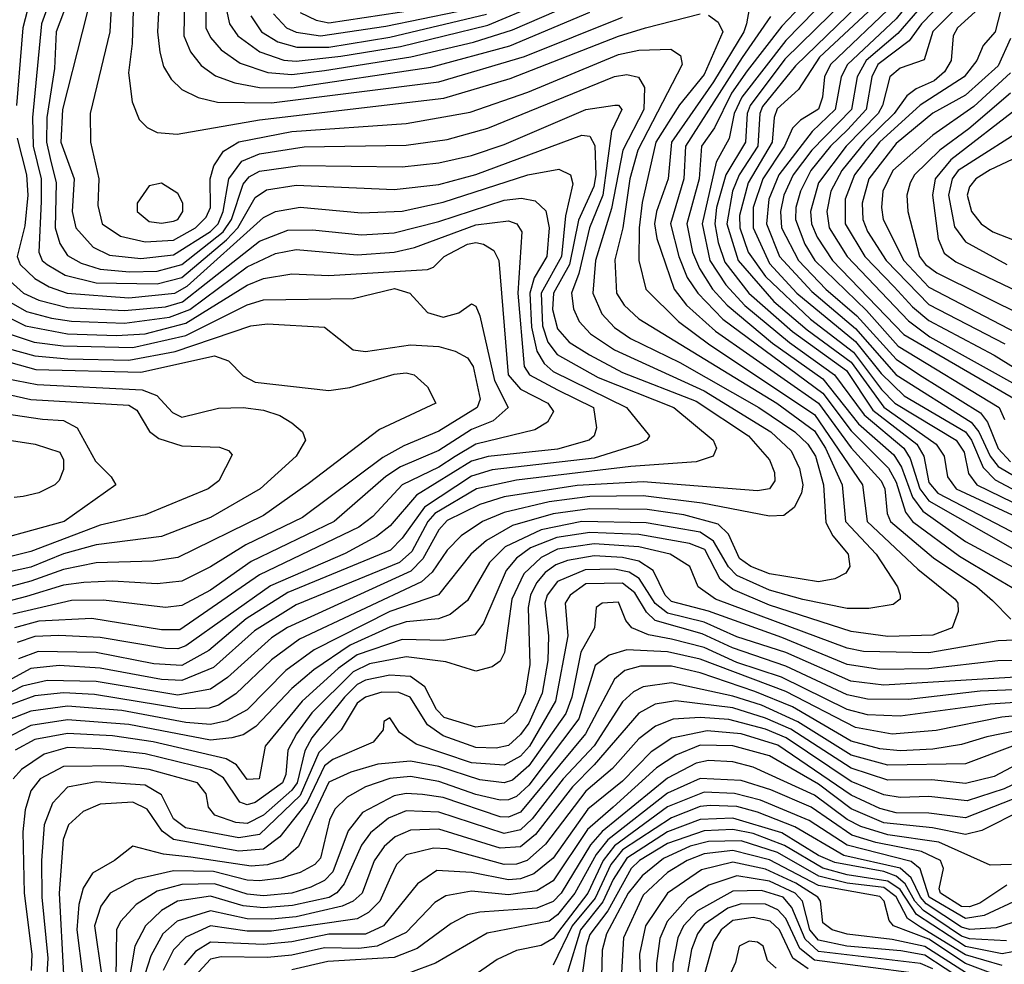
# Model space of a CAD drawing. Extents: x 501367 to 657802, y 482273 to 547541.
# Tile 391 of 656: x 621508 to 623920, y 490890 to 493205. Entities that reach past the tile are written whole.
import ezdxf

# ---------------------------------------------------------------- set-up
doc = ezdxf.new("R2010")
doc.units = 0

msp = doc.modelspace()

# ---------------------------------------------------------------- linework, layer by layer
at = {"layer": '0CON20XD'}
for points in [[(621427.8, 493975), (621549, 494011), (621785, 494110), (621819.1, 494109.1), (621840, 494095), (621848.1, 494065), (621848.1, 494015), (621835.5, 493975), (621795.4, 493895), (621715, 493766.2), (621629.6, 493625), (621577.8, 493362.2), (621533.9, 493255), (621515.6, 493185), (621500.5, 492995)], [(623952.2, 493535), (623889.5, 493480.5), (623778.8, 493361.2), (623655, 493207.1), (623536.1, 493095), (623520.4, 493065), (623505.9, 492985), (623449.3, 492930.7), (623367.5, 492825), (623343, 492765), (623337.3, 492705), (623369.5, 492625), (623448.5, 492538.5), (623555, 492448.6), (623655, 492335), (623838.5, 492218.5), (623857.3, 492195), (623885.1, 492135), (623905, 492110.2), (624015.5, 492045.5)], [(623996, 493535), (623900.1, 493449.9), (623659.1, 493170.9), (623581.2, 493105), (623559.5, 493065), (623545.5, 492985), (623448.1, 492885), (623402.7, 492825), (623379.8, 492775), (623371.8, 492735), (623374.4, 492695), (623415.5, 492615), (623483, 492545), (623558.9, 492478.9), (623655, 492372.7), (623711.9, 492335), (623861.3, 492241.3), (623878.5, 492218.5), (623905, 492153.8), (623935, 492121.7)], [(623935, 493446.5), (623878.6, 493385), (623799.8, 493280.2), (623717.4, 493195), (623686.8, 493153.2), (623610.1, 493095), (623595.3, 493065), (623581.8, 492985), (623536, 492935), (623494.5, 492895), (623446.2, 492835), (623420.5, 492785), (623409.2, 492745), (623408.1, 492715), (623430.9, 492655), (623455.7, 492615), (623582.2, 492492.2), (623660.2, 492405), (623907.4, 492255), (623920.8, 492225)], [(623996.3, 493465), (623915.2, 493384.8), (623829.3, 493260.7), (623745, 493176.2), (623723.7, 493106.3), (623665, 493086.1), (623639.5, 493065), (623621.4, 492995), (623610.7, 492975), (623532.6, 492895), (623465.1, 492805), (623445.5, 492735), (623447.3, 492705), (623461.8, 492671.8), (623499.3, 492615), (623673.6, 492433.6), (623946.3, 492275)], [(623947.6, 493375), (623909.9, 493325), (623857.6, 493232.4), (623804.9, 493185), (623794.9, 493165), (623789.5, 493105), (623773.1, 493076.9), (623747.9, 493055), (623704.2, 493035.8), (623681.3, 493018.7), (623649.8, 492975), (623578.1, 492905), (623521.7, 492835), (623495.1, 492784.9), (623484.9, 492735), (623491.1, 492695), (623534.9, 492625), (623685, 492466.9), (623737.8, 492427.8), (623969.1, 492299.1)], [(621709, 493365), (621612.7, 492985), (621609, 492905), (621641.2, 492815), (621636.7, 492735), (621645.2, 492695), (621687.6, 492647.6), (621727.8, 492627.8), (621805, 492619.5), (621885, 492628.8), (621975, 492686.3), (621994.2, 492705), (622006.1, 492735), (622020.5, 492815), (622052.1, 492857.9), (622095, 492876.5), (622205, 492893.6), (622455, 492897.8), (622555, 492911.4), (622655, 492938.8), (622965, 493065.7), (622995, 493070.5), (623023.9, 493063.9), (623038.8, 493038.8), (623036.9, 492985), (622985.3, 492885), (622957.5, 492742.5), (622918.1, 492615), (622911.7, 492535), (622934.3, 492484.3), (622965, 492450.3), (623004.1, 492424.1), (623124.9, 492364.9), (623318.9, 492255), (623407.1, 492195), (623438.9, 492165), (623457.1, 492135), (623476.9, 492065), (623482.6, 491972.6), (623500.1, 491940.1), (623537.6, 491895), (623541.4, 491865), (623531.6, 491848.4), (623505, 491834.8), (623465, 491827.6), (623345, 491846.8), (623299.1, 491865), (623271.6, 491885), (623244.2, 491944.2), (623218.9, 491968.9), (623135, 491991.9), (623045, 492004.6), (622905, 492006.6), (622815, 491994.2), (622714.8, 491965.2), (622651.1, 491928.9), (622613.5, 491895), (622534, 491796), (622415, 491754.5), (622229.5, 491660.5), (622159.6, 491610.4), (622065, 491514.2), (622015, 491487.2), (621975, 491478.1), (621915, 491482.8), (621758, 491512), (621625, 491522.6), (621535, 491510.8), (621475, 491487.3)], [(621912.9, 493355), (621909.8, 493165), (621926.3, 493126.3), (621952.7, 493092.7), (621987.6, 493067.6), (622035, 493050.3), (622095, 493038.8), (622175, 493037.8), (622515, 493088.4), (622709, 493141), (622905, 493223.5)], [(621961.9, 493365), (621963.7, 493185), (621975, 493161), (622001.1, 493131.1), (622048.1, 493098.1), (622115.6, 493075.6), (622175, 493070.2), (622255, 493080.2), (622466.5, 493113.5), (622620, 493150), (622715, 493180.1), (622895, 493258.5)], [(621612.1, 493335), (621561.2, 493195), (621539.5, 492965), (621541.3, 492895), (621560.8, 492815), (621560.9, 492759.1), (621554.9, 492635), (621563.4, 492615), (621575.2, 492605), (621619.2, 492579.2), (621695, 492560.4), (621845, 492557.4), (621905, 492573.2), (622014.7, 492665.3), (622042.6, 492695), (622085, 492768.9), (622112.3, 492787.7), (622185, 492799.7), (622425, 492789.1), (622535, 492801.3), (622625, 492825.4), (622885, 492921.9), (622905, 492919.1), (622916.7, 492896.7), (622919.6, 492825), (622914.1, 492795.9), (622876.6, 492713.4), (622855, 492605), (622815.5, 492535), (622813.3, 492495), (622825, 492447.7), (622854.1, 492415), (622903.4, 492383.4), (622985, 492340.8), (623165, 492269.9), (623292.9, 492185), (623345, 492126.2), (623357, 492095), (623357.8, 492075), (623344.4, 492055.6), (623315, 492050.3), (623035, 492072.8), (622873.5, 492063.5), (622694.5, 492035.5), (622635, 492016.8), (622555, 491977.6), (622535, 491955.2), (622495.8, 491884.2), (622466.5, 491853.5), (622164, 491716), (622125, 491690.1), (622016.8, 491593.2), (621975, 491564.2), (621895, 491550.2), (621695, 491583.6), (621575, 491585.9), (621515, 491571.7), (621424.2, 491525)], [(621653.5, 493325), (621597.2, 493175), (621593.1, 493085), (621574.4, 492965), (621573.9, 492905), (621582.6, 492865), (621597.1, 492805), (621594.9, 492694.9), (621606.6, 492656.6), (621625, 492627.3), (621658.7, 492608.7), (621705, 492593.7), (621776.9, 492586.9), (621845, 492588.6), (621905, 492605.2), (622006, 492685), (622026.5, 492715), (622055, 492801.7), (622070.2, 492819.8), (622095, 492834), (622195, 492847.4), (622445, 492844.1), (622535, 492853.8), (622615, 492872.3), (622695, 492899.3), (622895.1, 492984.9), (622965.8, 492995.8), (622975.2, 492995.2), (622982.7, 492985), (622958, 492932), (622936.6, 492775), (622903.4, 492695), (622877.4, 492582.6), (622859.8, 492535), (622865, 492496.7), (622878.7, 492465), (622906, 492435), (622965, 492396), (623185, 492295.6), (623347.7, 492195), (623398.2, 492148.2), (623417.9, 492105), (623426.2, 492065), (623423.2, 492045), (623405, 492010), (623379.9, 491990.1), (623345, 491988.3), (623180.1, 492020.1), (623035, 492038.2), (622905, 492036.9), (622805, 492023.3), (622695, 491997.2), (622641.4, 491975), (622589.4, 491940.6), (622555, 491905.2), (622518.6, 491851.4), (622492.4, 491827.6), (622193.1, 491686.9), (622125, 491636.2), (622037.1, 491552.9), (621994.7, 491525), (621972, 491518), (621905, 491516.4), (621691.4, 491551.4), (621615, 491555.2), (621545, 491548.3), (621465, 491518.4)], [(622008.7, 493255), (622021.7, 493195), (622042, 493165), (622096, 493126), (622155, 493105.9), (622185, 493103.1), (622295, 493115.2), (622441.2, 493138.8), (622655, 493191.5), (622905, 493296.6)], [(621733.5, 493265), (621729.1, 493175), (621680.4, 492975), (621681, 492905), (621702.2, 492815), (621699.3, 492749.3), (621710.2, 492705), (621754.7, 492674.7), (621815, 492660.8), (621885, 492664.9), (621938.9, 492695), (621965, 492720.9), (621975.3, 492745), (621974.4, 492815), (621983.3, 492846.6), (622007.1, 492882.9), (622044.7, 492905.3), (622175, 492931.2), (622455, 492950.4), (622611.7, 492978.3), (622752.5, 493027.5), (622975, 493120), (623025, 493130.3), (623103, 493133), (623127, 493117), (623130.5, 493095), (623021.9, 492885), (623002.9, 492815), (622985.1, 492694.9), (622966.1, 492616.1), (622969.7, 492535), (622988.7, 492505), (623025, 492471.7), (623362.9, 492265), (623455, 492197.1), (623482.3, 492155), (623522.4, 492065), (623530.9, 491975), (623606.1, 491895), (623658.2, 491815), (623664.5, 491794.5), (623664.5, 491785), (623647.9, 491772.1), (623588.2, 491761.8), (623535, 491762.5), (623426.2, 491783.8), (623345, 491807.2), (623265, 491842.7), (623244, 491864), (623207.3, 491927.3), (623175, 491948.8), (623042.2, 491972.2), (622885.1, 491975.1), (622785.1, 491954.9), (622696.8, 491913.1), (622659.1, 491875), (622605, 491781.7), (622562.5, 491747.4), (622533.5, 491736.5), (622455, 491729.7), (622415, 491716.2), (622317.5, 491672.5), (622228.4, 491611.5), (622174.2, 491565.8), (622086.6, 491473.4), (622055, 491452.6), (622027.8, 491445), (621975, 491439.6), (621775, 491478.1), (621625, 491489.4), (621535, 491475.3), (621468.8, 491441.2)], [(621787, 493255), (621783.7, 493146.3), (621774.4, 493074.4), (621783.3, 493003.3), (621800.3, 492960.3), (621820.5, 492940.5), (621845, 492928.5), (621894, 492924), (622095, 492959.4), (622547.3, 493012.7), (622709.6, 493060.4), (622975, 493164.7), (623041.2, 493185), (623175, 493219.4)], [(621850, 493255), (621845.5, 493175.5), (621851.3, 493125), (621860.3, 493090.3), (621878.8, 493058.8), (621905, 493034.2), (621945, 493014.4), (621992.9, 493002.9), (622125, 493000.8), (622535, 493053), (622744.7, 493115), (622985, 493210.7)], [(623298.9, 493255), (623288, 493195), (623281.8, 493175), (623207.5, 493052.5), (623104.3, 492905), (623096.6, 492815), (623067.6, 492735), (623063.4, 492705), (623068.5, 492668.5), (623110.8, 492545), (623141.6, 492505), (623212.1, 492442.1), (623465, 492265.1), (623545, 492155.5), (623618.3, 492075), (623627.3, 492055), (623632.8, 491995), (623641.2, 491975), (623746.3, 491886.3), (623852.8, 491815), (623891.4, 491781.4), (623936.3, 491736.3)], [(623437, 493255), (623375, 493189.2), (623290.4, 493079.6), (623251.7, 493025), (623209.8, 492940.2), (623178.4, 492895), (623172.4, 492815), (623141.9, 492705), (623156.2, 492635), (623172.9, 492595), (623205, 492544.9), (623240.8, 492505), (623352.2, 492412.2), (623475.2, 492325.2), (623563, 492215), (623649, 492139), (623668.1, 492108.1), (623695, 492034.9), (623720.3, 492000.3), (623825, 491926.4), (623995, 491834.9)], [(623492.9, 493265), (623385, 493154.2), (623277, 493015), (623258.5, 492975), (623246, 492914), (623214.3, 492855.7), (623180, 492705), (623198.4, 492615), (623237.5, 492555), (623284.6, 492504.6), (623394, 492414), (623504.3, 492335), (623576.4, 492236.4), (623673.7, 492155), (623689.6, 492129.6), (623712.9, 492055), (623735, 492025.8), (623945.7, 491905.7)], [(623531.4, 493255), (623382.1, 493107.9), (623297.4, 492995), (623290.1, 492975), (623285.8, 492905), (623237.8, 492825), (623214.8, 492745), (623210.6, 492705), (623218.8, 492658.8), (623235, 492611.1), (623294.5, 492534.5), (623401.2, 492441.2), (623533.6, 492345), (623598.2, 492248.1), (623705.8, 492165), (623722.7, 492135), (623735, 492070.9), (623757.3, 492045), (624195, 491817)], [(623586.5, 493265), (623408.4, 493091.6), (623327.5, 492992.5), (623320.9, 492975), (623315.8, 492895), (623270.1, 492825), (623253.8, 492785), (623240.2, 492705), (623267.7, 492615), (623355, 492514.5), (623437.1, 492445), (623545, 492366), (623625, 492255.1), (623752.9, 492165), (623772.4, 492135), (623780.6, 492085), (623802, 492055), (623985, 491970.4)], [(623635, 493270.1), (623467.2, 493112.8), (623415.9, 493034.1), (623363.9, 492986.1), (623356, 492965), (623351, 492905), (623292.1, 492805), (623271.4, 492725), (623272.1, 492695), (623292.7, 492635), (623335, 492575.3), (623445, 492471.5), (623550.5, 492390.5), (623619, 492299), (623651.9, 492265), (623802.3, 492175), (623821.4, 492145), (623832.6, 492092.6), (623852.9, 492065), (624175, 491908.1)], [(623920, 493265), (623897.5, 493175), (623868.2, 493141.8), (623852.6, 493105), (623822, 493065), (623714.2, 492995.8), (623613.8, 492905), (623553.1, 492825), (623529.7, 492765), (623530, 492705), (623578.2, 492625), (623650.3, 492550.3), (623695, 492501.1), (623735, 492468), (623895, 492383), (624004.8, 492314.8)], [(622195, 493222.9), (622233.9, 493203.9), (622265, 493197), (622525, 493236.6)], [(623652, 493245), (623494.3, 493095), (623479.3, 493065), (623474.4, 493015), (623465, 492985.8), (623421, 492959), (623401, 492939), (623381.4, 492895), (623328.8, 492815), (623305.1, 492745), (623304.6, 492695), (623345, 492607.5), (623412.1, 492535), (623555, 492416.2), (623618.3, 492338.3)], [(623195, 493215.7), (623219.2, 493199.2), (623230.1, 493175), (623185, 493070.9), (623123.9, 492996.1), (623066, 492905), (623032.7, 492757.3), (623025.5, 492695), (623024.5, 492615), (623041.7, 492545), (623121.6, 492465), (623198.2, 492408.2), (623455, 492237.1), (623572.2, 492065), (623584, 491975), (623708.3, 491858.3), (623799.2, 491785), (623805.8, 491775), (623806.6, 491755), (623792.5, 491715), (623745, 491696.8), (623635, 491693.8), (623545, 491705.7), (623345, 491770.3), (623255, 491808.6), (623223.7, 491833.7), (623186.5, 491906.5), (623148.5, 491921.5), (623025, 491943.6), (622905, 491948.3), (622823.9, 491936.1), (622759.3, 491910.7), (622724.6, 491885.4), (622699.7, 491855), (622644.2, 491725.9), (622622.6, 491697.4), (622546.6, 491683.4), (622445, 491686), (622335, 491648.5), (622287.7, 491615), (622199.6, 491535), (622109.1, 491425), (622094.3, 491345), (622065, 491343.4), (622038.8, 491378.8), (622013.6, 491393.6), (621835, 491435.6), (621735, 491450.3), (621625, 491456.1), (621545, 491440.8), (621496.6, 491415)], [(622074.3, 493214.3), (622100.7, 493175), (622140.7, 493150.7), (622187.2, 493137.3), (622265, 493137.3), (622415, 493162.1), (622651.2, 493218.8)], [(622129.3, 493219.3), (622161.9, 493185), (622185, 493174.3), (622245.1, 493165.1), (622405, 493189), (622579.7, 493225)], [(623347.4, 493212.6), (623278.1, 493111.9), (623139.1, 492895), (623134.7, 492815), (623102, 492705), (623122.3, 492625), (623143.3, 492573.3), (623169, 492535), (623230.8, 492470.8), (623475, 492289.4), (623545, 492197.2), (623636.3, 492106.3), (623655, 492071.9), (623678.2, 491998.2), (623695.3, 491975.3), (623810.3, 491890.3), (623897.9, 491837.9), (623967.1, 491797.1)], [(623935, 493159.2), (623905, 493091.6), (623825, 493020), (623745, 492975.6), (623655, 492901.6), (623587.9, 492815), (623571.6, 492755), (623573, 492715), (623585, 492685.6), (623630.7, 492615), (623735, 492507.1), (623921, 492411)], [(623935.1, 493075), (623845, 492991.8), (623745, 492922.3), (623646.8, 492835), (623622.7, 492785), (623618.8, 492745), (623623, 492715), (623674.1, 492615), (623735, 492549.4), (624007.7, 492407.7)], [(623935.2, 493024.8), (623832.7, 492937.3), (623762.1, 492885), (623700.3, 492825), (623689, 492805), (623681.2, 492775), (623683.5, 492735), (623712.3, 492625), (623727, 492605), (623754.8, 492584.8), (623975.2, 492475.2)], [(623958, 492992), (623788.9, 492861.1), (623750.4, 492815), (623743.9, 492775), (623757.7, 492667.7), (623772.5, 492632.5), (623801.2, 492611.2), (624105, 492466.5)], [(623994.3, 492955), (623807, 492835), (623791.9, 492815), (623783.5, 492775), (623797.6, 492697.6), (623825, 492660.8), (623926.5, 492605)], [(621501.8, 492915), (621524.5, 492824.5), (621527.9, 492775), (621520.5, 492699.5), (621501.7, 492625), (621509.3, 492605), (621545, 492570.7), (621580.2, 492550.2), (621624.6, 492535), (621775, 492523.4), (621888.1, 492535), (621918.3, 492551.7), (622105, 492720), (622135, 492734.9), (622195, 492745.7), (622345, 492731.9), (622445, 492735.7), (622545, 492757.8), (622752.7, 492825), (622828.7, 492838.7), (622857.5, 492825), (622862.6, 492802.6), (622845.4, 492724.6), (622834.8, 492625), (622785.2, 492535), (622789, 492455), (622801.4, 492415), (622824.9, 492384.9), (622925, 492328.4), (623110, 492255), (623206.6, 492175), (623214.6, 492155), (623206.7, 492135), (623165, 492121.2), (623005, 492110.3), (622725, 492076.4), (622626.8, 492055), (622524.7, 491995), (622507.5, 491975), (622468.5, 491901.5), (622438.1, 491875), (622185, 491770.8), (622082.8, 491707.2), (621982.4, 491617.6), (621905, 491585.4), (621855, 491588.3), (621705, 491616), (621605, 491622.4), (621535, 491615.1), (621425, 491555.6)], [(624047.2, 492912.8), (623885, 492837.3), (623850, 492815), (623835, 492795.4), (623829.2, 492775), (623839.7, 492735), (623863.6, 492705), (623892.2, 492685), (624015, 492636.5)], [(621855, 492706.3), (621885, 492711), (621895, 492715.3), (621907.9, 492735), (621907.2, 492755), (621895, 492778.9), (621855, 492804.3), (621825, 492798), (621795.5, 492755), (621795.4, 492735), (621825, 492710.5), (621855, 492706.3)], [(621965, 492559.4), (622095, 492662.6), (622165, 492689), (622225, 492690), (622345, 492678), (622425, 492682.3), (622535, 492710.2), (622695, 492762.4), (622737.5, 492767.5), (622771, 492761), (622796.8, 492736.8), (622805.1, 492695), (622799.1, 492625), (622768, 492572), (622757.9, 492535), (622761.7, 492451.7), (622775, 492392.4), (622792.8, 492362.8), (622815, 492342.7), (622994.8, 492255), (623050.5, 492185), (623044.4, 492175), (623024.8, 492165.2), (622915, 492130.6), (622665, 492101.8), (622615, 492086.7), (622499.2, 492010.8), (622445, 491934.2), (622415.9, 491905), (622165, 491801.7), (622062.9, 491737.1), (621971, 491659), (621905, 491622.3), (621836.2, 491626.2), (621695, 491654.3), (621553.4, 491656.6), (621505, 491638.9)], [(621463, 492525), (621525, 492490), (621586.2, 492473.8), (621635, 492466.1), (621765, 492461.5), (621875, 492475.9), (621924.6, 492495), (622065, 492599.7), (622135, 492632.2), (622185, 492641.6), (622335, 492628.5), (622425, 492635.1), (622475, 492646.5), (622625, 492702.3), (622705, 492712.1), (622725.4, 492705), (622738, 492685), (622728.1, 492535), (622743.4, 492355), (622756.7, 492335), (622825, 492297.6), (622913.5, 492255), (622921, 492205), (622915.3, 492185), (622902.7, 492175), (622825, 492152.6), (622655.8, 492134.2), (622615, 492123.2), (622480.1, 492039.9), (622415.5, 491964.5), (622381.7, 491938.3), (622305, 491896.8), (622122.1, 491817.9), (621915, 491670.3), (621895, 491663.2), (621865, 491664), (621705, 491691.4), (621603.6, 491696.4), (621545, 491693.8), (621501.5, 491678.5)], [(621450.7, 492490.7), (621522, 492455), (621625, 492435.4), (621745, 492430.8), (621815.1, 492435.1), (621915, 492461), (622065, 492554.7), (622105, 492570.4), (622175, 492582.3), (622265, 492578.1), (622507, 492593), (622521.5, 492598.5), (622547.6, 492625), (622605, 492654.7), (622625, 492659.3), (622644.5, 492654.5), (622669.2, 492639.2), (622682, 492615), (622704.7, 492335), (622735, 492299.6), (622801.4, 492265), (622815.3, 492245), (622800.9, 492219.1), (622770.2, 492199.8), (622625, 492164.9), (622575, 492134.7), (622535, 492108.6), (622444.8, 492065), (622372.7, 491987.3), (622338.4, 491961.6), (622095, 491844.5), (621899.9, 491710.1), (621855, 491709.5), (621685, 491737.6), (621555, 491731.1), (621495, 491714.5)], [(621484.6, 492564.6), (621517, 492535), (621555, 492517.3), (621625, 492500), (621765, 492492.3), (621865, 492501.4), (621906.5, 492513.5), (621965, 492559.4)], [(621486.8, 492433.2), (621543.1, 492415), (621614.6, 492405.4), (621785, 492401.5), (621915, 492431.1), (622065, 492506.1), (622105, 492518.1), (622325, 492521.9), (622426.2, 492546.2), (622463.4, 492535), (622507.2, 492487.2), (622545, 492476.1), (622583.4, 492486.6), (622615, 492508.9), (622625, 492503.1), (622635, 492479.4), (622671.2, 492321.2), (622704.8, 492255), (622667.7, 492222.3), (622615, 492200.5), (622535, 492149.5), (622440.8, 492109.2), (622405, 492085.4), (622278.4, 491975), (622075, 491877.7), (621975, 491807.3), (621905, 491769.7), (621865, 491764.8), (621712.9, 491782.9), (621635, 491781.8), (621491.4, 491748.6)], [(621479.4, 492399.4), (621545, 492381.6), (621626.2, 492373.8), (621775, 492370.9), (621888.5, 492391.5), (622074.4, 492455), (622115, 492460), (622255, 492451.7), (622325, 492395.6), (622355, 492391.9), (622465, 492408.6), (622535, 492404), (622575, 492392.3), (622605, 492376.5), (622619, 492355), (622635.8, 492275), (622629, 492255), (622535, 492197), (622449, 492161), (622397.7, 492132.3), (622200.8, 491985), (622061.7, 491918.3), (621975, 491864.3), (621905, 491829.5), (621845, 491822.6), (621735, 491829.2), (621665, 491826.1), (621615, 491819.5), (621525, 491791.6), (621455, 491773.7)], [(621445, 492376.4), (621547.7, 492347.7), (621805, 492340.9), (621985, 492381.5), (622019.2, 492369.2), (622055, 492331.9), (622085, 492316.8), (622265, 492296.7), (622316.3, 492303.7), (622425, 492336.2), (622455, 492339.7), (622474.2, 492335), (622506.7, 492305), (622527.5, 492265), (622389.6, 492200.4), (622215, 492068), (622105, 491989.8), (621895, 491887), (621835, 491878), (621695, 491873.8), (621615, 491857.6), (621535, 491828.8), (621398, 491792)], [(623618.3, 492338.3), (623675, 492283.1), (623825, 492195.1), (623839.4, 492175), (623867.9, 492107.8), (623897.3, 492077.3), (623975.6, 492035.6)], [(621475, 492325.9), (621551, 492311), (621807.7, 492297.7), (621843.8, 492283.8), (621882.2, 492242.2), (621905, 492230.7), (621995, 492252.7), (622055, 492254.8), (622105, 492248.3), (622145.2, 492235.2), (622175, 492216.9), (622200.5, 492195), (622207.7, 492175), (622185.3, 492135), (622097.4, 492055), (621975, 491984.8), (621855, 491938.8), (621695, 491918), (621615, 491895.7), (621535, 491863.3), (621437.5, 491842.5)], [(621445, 492294.5), (621535, 492274.5), (621775, 492260.5), (621795, 492247.8), (621826, 492196), (621848.4, 492178.4), (621905, 492160.5), (621997.3, 492157.3), (622019.4, 492149.4), (622028.6, 492138.6), (621995.4, 492075), (621970, 492055), (621815, 491992), (621705, 491966.4), (621535, 491902.1), (621384.2, 491864.2)], [(621469.7, 492239.7), (621563.8, 492226.2), (621615, 492222.5), (621648.8, 492205), (621693.3, 492123.4), (621732.2, 492085), (621743.3, 492065), (621616.6, 491975), (621385, 491911.4)], [(621455, 492178.4), (621546.2, 492165), (621606.2, 492145), (621615, 492126.7), (621615, 492102.5), (621605, 492076), (621594.3, 492065), (621555, 492045.4), (621516.7, 492036.7), (621494.4, 492034.4)], [(624005, 491687), (623905, 491682.6), (623735, 491653.9), (623575, 491656.8), (623535, 491664.9), (623212.2, 491785), (623170, 491815), (623149.6, 491865), (623101.8, 491895), (623025, 491912.9), (622915, 491920.3), (622825, 491907.2), (622785, 491887.5), (622743.3, 491846.7), (622713.8, 491785), (622695.9, 491654.1), (622685, 491633.3), (622665, 491619.5), (622625, 491608.5), (622551.7, 491631.7), (622455, 491643.4), (622365, 491626.9), (622325, 491607.2), (622223.8, 491506.2), (622186, 491455), (622164.6, 491415), (622159.9, 491355), (622151.6, 491335), (622085, 491287), (622065, 491281.2), (622047.6, 491287.6), (622007.3, 491347.3), (621975, 491366.9), (621815, 491406), (621705, 491418.7), (621625, 491421.6), (621568.2, 491405), (621512, 491368), (621491.8, 491345)], [(624005, 491635.9), (623903.9, 491633.9), (623735, 491614.5), (623615, 491612.8), (623535, 491624.7), (623375, 491691.5), (623195, 491755.7), (623105, 491779), (623089, 491795), (623059.5, 491855), (623025, 491877.8), (622985, 491887), (622915, 491891.3), (622850.3, 491879.7), (622821, 491869), (622795, 491850.1), (622773.6, 491825), (622759.1, 491795), (622753.9, 491765), (622757.6, 491625), (622746, 491555), (622725, 491508.1), (622695, 491481.4), (622625, 491471.4), (622547.5, 491495), (622528.8, 491515), (622500.3, 491570.3), (622465, 491595.9), (622415, 491599.1), (622355, 491586.7), (622335, 491575.7), (622303.4, 491545), (622223.4, 491445), (622206.3, 491413.7), (622187.3, 491335), (622175, 491317.4), (622105, 491255.7), (622065, 491235.3), (622037.4, 491237.4), (621986, 491256), (621970.7, 491275), (621965, 491308.1), (621943.3, 491335), (621825, 491367.5), (621756.3, 491376.3), (621615, 491374.6), (621558.4, 491345), (621535.5, 491315), (621521.1, 491268.9), (621515.4, 491215), (621519.2, 491065), (621537.5, 490915), (621536, 490875)], [(624015, 491598.3), (623625, 491574.7), (623544, 491584), (623385, 491654.2), (623265, 491692.7), (623185, 491728.7), (623095, 491750.8), (623064.5, 491774.5), (623025.8, 491835.8), (623001, 491851), (622965, 491858.9), (622892.8, 491857.2), (622825, 491828), (622800.2, 491795), (622794.5, 491775), (622803.3, 491695), (622801.6, 491635), (622787.8, 491555), (622755, 491481.5), (622735, 491453.6), (622705, 491426.6), (622675, 491419.6), (622625, 491421.4), (622545, 491450.1), (622506.7, 491476.7), (622464.4, 491545), (622436.7, 491556.7), (622395, 491557.5), (622355, 491545.3), (622335, 491530.1), (622295.5, 491464.5), (622240.9, 491409.1), (622195, 491304.1), (622095, 491208.6), (622045, 491199.9), (621914.1, 491225), (621885, 491247), (621855, 491305.2), (621815, 491329.5), (621695, 491337.5), (621625, 491324), (621588.3, 491285), (621567.7, 491232.3), (621561.5, 491145), (621562, 491055), (621577.2, 490905), (621574.3, 490865)], [(624005, 491565.1), (623860.8, 491559.2), (623685, 491538.9), (623585, 491539.8), (623535, 491550.4), (623385, 491621.1), (623254, 491666), (623180.1, 491700.1), (623065, 491732.9), (623043.3, 491753.3), (623015, 491800.9), (622985, 491824.5), (622895, 491822.6), (622856.2, 491795), (622844.5, 491775), (622850.7, 491695), (622820.9, 491535), (622756.5, 491425), (622735, 491400), (622695, 491378.5), (622615, 491384.3), (622479.5, 491429.5), (622438.7, 491458.7), (622415, 491494), (622400, 491485), (622398, 491465), (622373.5, 491435), (622275, 491392.3), (622255, 491376.4), (622212.5, 491287.5), (622145, 491202.4), (622105, 491172.7), (622045, 491167.5), (621885, 491196.5), (621856.6, 491216.6), (621820.5, 491270.5), (621785, 491288), (621705, 491282.9), (621663.4, 491265), (621627.7, 491232.3), (621614.2, 491195.8), (621604.5, 491065), (621615.6, 490865)], [(624032.8, 491537.2), (623885, 491527.7), (623665, 491498), (623585, 491501.6), (623535, 491514.4), (623374.3, 491594.3), (623265, 491629.8), (623185, 491666.7), (623105, 491686.9), (623048, 491698), (623007.9, 491715), (622992.5, 491732.5), (622975, 491777.6), (622934.8, 491775.2), (622920, 491765), (622915.8, 491715), (622882.4, 491655), (622860.7, 491545), (622845.9, 491505), (622755, 491376.5), (622715, 491341.6), (622694.9, 491334.9), (622635, 491342.6), (622535, 491375.1), (622465, 491388.2), (622385, 491380.9), (622318.8, 491361.2), (622265, 491336.4), (622191.3, 491178.7), (622153.4, 491146.6), (622115, 491134.1), (622075, 491131.1), (621927.1, 491152.9), (621860, 491160), (621785, 491180), (621740, 491145), (621686.2, 491113.8), (621663.5, 491076.5), (621653.1, 491036.9), (621648.3, 490975), (621662, 490865)], [(624133.1, 491516.9), (623914.1, 491495.9), (623752.9, 491462.9), (623645, 491454.5), (623555, 491470.5), (623385, 491558.9), (623175, 491638.1), (623095, 491655.6), (622995, 491660.8), (622952.2, 491647.8), (622917.9, 491622.1), (622877.9, 491492.2), (622755, 491329.6), (622725, 491301.6), (622705, 491293), (622685, 491292.8), (622625, 491306.6), (622535, 491338.6), (622465, 491350.1), (622415, 491345.9), (622354.7, 491325.3), (622310.4, 491299.6), (622279.8, 491270.2), (622266.5, 491243.5), (622245, 491150.6), (622230.6, 491135), (622194.8, 491115.2), (622148.5, 491101.5), (622095, 491094.7), (622065, 491096.7), (621982.6, 491117.4), (621885, 491119.1), (621791.7, 491098.3), (621729.5, 491065), (621707.1, 491033), (621691.6, 490985), (621708, 490865)], [(623985, 491470.1), (623877.5, 491447.5), (623815, 491428.7), (623745, 491417.5), (623665, 491413.2), (623615, 491417.9), (623545, 491437.3), (623400.9, 491520.9), (623308.9, 491558.9), (623175, 491604.2), (623105, 491620.7), (623028.9, 491621.1), (622990.1, 491609.9), (622965, 491588.7), (622894.3, 491455), (622735, 491263.3), (622705, 491250.8), (622685, 491251.9), (622545, 491299), (622495, 491306.5), (622455, 491309), (622425, 491303), (622347.8, 491262.2), (622312.6, 491217.4), (622275, 491117.1), (622255, 491095.4), (622221, 491079), (622175, 491064.7), (622105, 491058.4), (622065, 491062.1), (621985, 491087.6), (621905, 491085.8), (621845, 491069.7), (621793, 491037), (621755.1, 490994.9), (621744.8, 490975), (621743.4, 490855)], [(623939.6, 491425), (623825, 491381.9), (623635, 491378.5), (623545, 491403.1), (623414.5, 491484.5), (623325.1, 491524.9), (623255, 491547.6), (623105, 491580.2), (623035, 491569.9), (623011.9, 491558.1), (622985, 491533.3), (622915, 491425.4), (622838.9, 491345), (622763.6, 491246.4), (622735, 491219.8), (622695, 491210.9), (622535, 491263.1), (622455, 491266), (622411.3, 491248.7), (622367.4, 491212.6), (622345, 491181.9), (622302.6, 491087.4), (622284.8, 491065.2), (622266.2, 491053.8), (622175.9, 491034.1), (622105, 491028.9), (622055, 491033.9), (621975, 491057.6), (621894.2, 491045), (621855, 491021.8), (621815.8, 490985), (621789.9, 490935), (621764.5, 490785)], [(623976.6, 491393.4), (623895, 491350.8), (623825, 491333.1), (623742.4, 491342.4), (623635, 491341.3), (623545, 491370.9), (623396.6, 491466.6), (623335, 491493.7), (623255, 491518.8), (623115, 491536), (623065, 491527.8), (623025, 491505.8), (622915, 491379), (622862.2, 491325), (622771.8, 491208.2), (622735, 491178), (622685, 491174.7), (622535, 491221.2), (622465, 491219.2), (622427.5, 491202.5), (622401.2, 491178.9), (622376, 491144), (622346.6, 491065), (622325.2, 491045), (622297.6, 491032.4), (622185, 491006.9), (622125, 491000.8), (622065, 491002.1), (621975, 491021.6), (621893.6, 490996.4), (621858.6, 490965), (621829.2, 490910.8), (621814.5, 490865)], [(623995, 491356.2), (623919.9, 491319.9), (623828.9, 491291.1), (623735, 491301.8), (623665, 491298.9), (623625, 491305.3), (623545, 491338.4), (623385.8, 491445), (623335, 491466.7), (623245, 491490.3), (623175.1, 491494.9), (623108.9, 491491.1), (623065.8, 491474.2), (623025, 491442.4), (622959.9, 491370.1), (622895, 491314.6), (622795.7, 491184.3), (622750.7, 491145), (622725, 491136.1), (622695, 491134.9), (622555, 491173.1), (622522, 491175), (622455, 491158.5), (622430.7, 491135), (622416.3, 491103.7), (622390, 491045), (622362.4, 491017.6), (622335, 491002.1), (622125, 490971.4), (622065, 490971.9), (621975, 490984.3), (621915, 490956.8), (621885, 490925.6), (621859.5, 490875)], [(623985, 491312), (623825, 491249), (623735, 491260.6), (623655, 491261.2), (623615, 491271.9), (623545, 491304.9), (623365, 491427.1), (623275, 491454.8), (623192.4, 491462.4), (623105.8, 491444.2), (623055, 491410.9), (622985, 491339), (622899.7, 491270.3), (622815, 491150.7), (622767.8, 491112.2), (622735, 491099.9), (622705, 491097.3), (622615, 491115.6), (622529.9, 491120.1), (622482.5, 491087.5), (622398.8, 490985), (622355, 490964.5), (622265, 490964), (622175, 490945.5), (622105, 490938.9), (621975, 490944.3), (621938.7, 490921.3), (621910.9, 490889.1)], [(623965, 491268.7), (623865, 491218.3), (623825, 491208.2), (623744.4, 491224.4), (623625, 491236.9), (623545, 491271.3), (623465, 491332), (623345, 491400.8), (623255, 491425.9), (623175, 491427.5), (623115, 491402.9), (623068.3, 491371.7), (622961.9, 491275), (622899.1, 491220.9), (622815, 491094.9), (622775, 491070.7), (622705, 491060.3), (622615, 491069.6), (622551.6, 491058.4), (622525, 491041.5), (622455, 490968.2), (622383.8, 490935), (622338.9, 490928.9), (622255, 490931), (622175, 490913.1), (622115, 490907.4), (622001.5, 490908.5), (621975, 490903), (621937.6, 490862.4)], [(623937.8, 491135), (623885, 491133), (623759.3, 491189.3), (623635, 491207.2), (623568.2, 491228.2), (623535, 491244.8), (623455, 491304.9), (623305, 491373.3), (623255, 491386.2), (623195, 491389.7), (623165, 491383.4), (623095, 491346.8), (622935, 491216), (622906.6, 491183.4), (622834.2, 491065), (622815, 491044.5), (622775, 491028.2), (622635, 491018.3), (622605, 491011.2), (622565, 490990.7), (622481.3, 490928.7), (622425, 490907.2), (622262.9, 490897.1), (622175, 490876.8)], [(623925.8, 491084.2), (623859.7, 491040.2), (623835, 491030.9), (623815, 491031.6), (623763.4, 491065), (623760.5, 491075), (623770.9, 491125), (623763.5, 491145), (623716.7, 491166.7), (623605, 491188.6), (623546.8, 491206.8), (623446.5, 491275), (623347.7, 491317.7), (623275, 491340.6), (623175, 491345.3), (623095, 491309.8), (622948.4, 491195), (622920.4, 491159.6), (622867.7, 491065), (622825, 491011.8), (622805, 490996.4), (622653, 490967), (622526.9, 490893.1), (622465, 490870.6)], [(623955, 491049), (623870.2, 491009.8), (623825, 491002.8), (623735.8, 491055), (623713.9, 491123.9), (623692.1, 491142.1), (623535, 491182), (623442.3, 491242.3), (623322.6, 491292.6), (623259.2, 491309.2), (623185, 491312.3), (623095, 491275.8), (622965, 491180.7), (622937.4, 491145), (622900.1, 491065), (622815, 490953.5), (622785, 490936.4), (622725, 490924.4), (622677.8, 490902.2), (622612.8, 490857.2)], [(624015, 491016.1), (623900.4, 490979.6), (623835, 490975.8), (623815, 490981.4), (623728.6, 491038.6), (623714.3, 491055), (623692, 491102), (623665, 491126.1), (623527.2, 491157.2), (623406.9, 491226.9), (623315, 491263), (623265, 491276.8), (623199.6, 491279.6), (623175, 491277.2), (623105, 491249.5), (622985, 491170.6), (622955.9, 491135), (622917.5, 491052.5), (622861.7, 490985), (622815, 490888.1)], [(623925, 490947.9), (623835, 490952.8), (623815, 490959.5), (623722.2, 491022.2), (623701, 491045), (623677.1, 491087.1), (623655, 491106.6), (623625, 491118), (623505, 491139.6), (623465, 491157), (623375, 491212.2), (623255, 491248.5), (623175, 491245.2), (623095, 491214.9), (622995, 491150.4), (622962, 491098), (622936.2, 491043.8), (622881.7, 490975), (622849.5, 490870.5)], [(624015.8, 490935.8), (623915, 490915.7), (623825, 490933.9), (623705, 491012.7), (623665, 491073.9), (623635, 491094.4), (623535, 491109.6), (623475, 491125.8), (623381.6, 491181.6), (623305, 491210.9), (623255, 491221), (623185, 491217.5), (623095, 491186.5), (623026.3, 491145), (623006.2, 491125), (622948.4, 491021.6), (622905, 490963.5), (622895.6, 490935), (622881.2, 490828.8)], [(623915, 490887.2), (623825, 490913.3), (623715, 490981.7), (623682.8, 491002.8), (623655, 491055.6), (623625, 491078.6), (623535, 491089.2), (623465.9, 491105.9), (623364, 491164), (623275, 491192.9), (623195, 491191.5), (623150.6, 491179.4), (623085, 491149.7), (623032.7, 491107.3), (622998.8, 491065), (622945.5, 490965), (622934.9, 490924.9), (622929.5, 490695)], [(623905, 490861.9), (623825, 490892.1), (623735, 490952), (623648.3, 490985), (623637.8, 490997.8), (623625.3, 491045), (623615, 491056.7), (623465, 491083.3), (623345, 491146.5), (623255, 491169.1), (623185, 491160.9), (623142.9, 491145), (623095, 491115.1), (623035, 491059.4), (622986.7, 490955), (622980.9, 490840.9)], [(623825, 490870.3), (623725, 490934.3), (623645, 490950.9), (623535, 490963.8), (623498.4, 490975), (623475, 490992.2), (623469.8, 491045), (623463, 491055), (623409.4, 491089.4), (623335, 491123.7), (623255, 491140.6), (623178.4, 491121.6), (623095, 491064.8), (623040.8, 490985), (623026.2, 490915), (623032.5, 490712.5)], [(623825, 490847.1), (623725, 490912.6), (623666.4, 490923.6), (623534.5, 490934.5), (623465, 490949.5), (623443.2, 490975), (623425.3, 491045), (623407.9, 491065), (623345, 491094), (623265, 491107.3), (623196, 491084), (623145, 491052.4), (623093.9, 490995), (623076.3, 490953.7), (623067.6, 490892.4), (623067.1, 490775)], [(623745, 490879), (623715, 490892), (623465, 490921.9), (623431.7, 490951.7), (623399.4, 491029.4), (623378.5, 491055), (623325, 491071.3), (623255, 491069.8), (623168.6, 491021.4), (623133.8, 490985), (623120, 490955), (623107.6, 490892.4), (623105.6, 490785)], [(623705, 490868.2), (623455, 490900.4), (623419.3, 490929.3), (623385, 491002.7), (623365, 491023.7), (623335, 491037.8), (623275, 491038.6), (623242.3, 491027.7), (623185, 490988.1), (623168.1, 490965), (623153.6, 490926.4), (623143, 490865)], [(623439.2, 490879.2), (623402.1, 490905), (623369.1, 490975), (623346.4, 490996.4), (623305, 491005.1), (623255, 490997.7), (623226.5, 490975), (623207.6, 490945), (623182.5, 490855)], [(623361.1, 490881.1), (623339.8, 490899.8), (623329.1, 490935), (623315, 490944.5), (623295, 490947.3), (623270.5, 490935), (623261.8, 490895), (623234.7, 490835.3)]]:
    msp.add_lwpolyline(points, dxfattribs=at)

doc.saveas('drawing.dxf')
